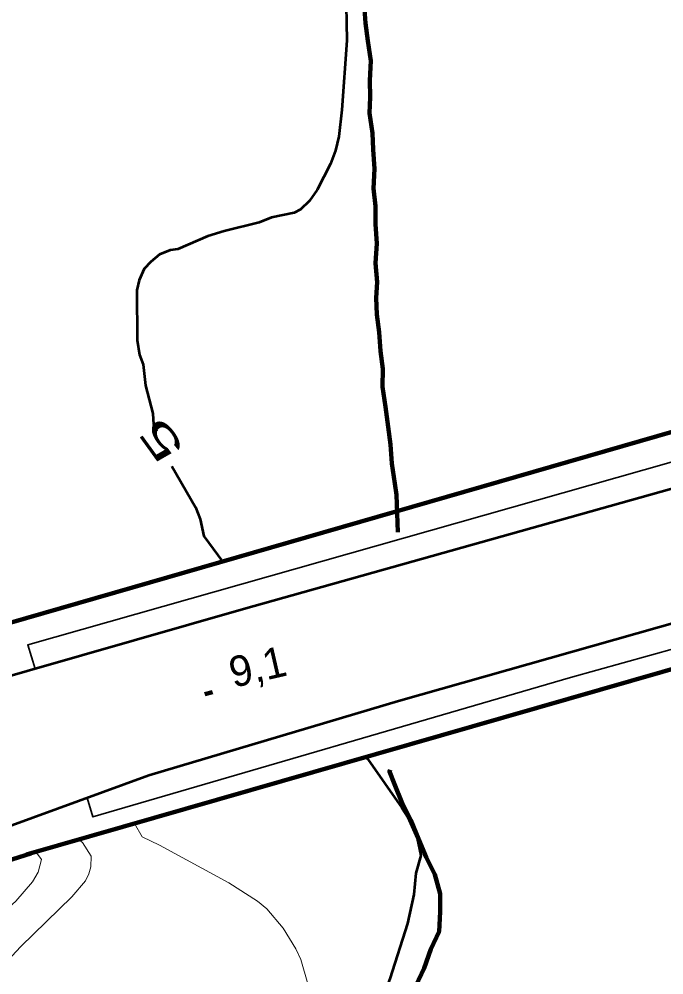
# Model space of a CAD drawing. Extents: x 355726 to 357533, y 5103782 to 5105258.
# Drawn here: x 355942.77 to 355974.39, y 5104736.22 to 5104783.13 of the extents above; entities that cross this region are included whole.
import ezdxf
from ezdxf.enums import TextEntityAlignment as Align

# ---------------------------------------------------------------- set-up
doc = ezdxf.new("R2010")
doc.units = 0
doc.header["$LTSCALE"] = 0.6
doc.linetypes.add('DASH_DOUBLE_DOT', pattern=[9.2, 5, -1.2, 0.3, -1.2, 0.3, -1.2])
doc.linetypes.add('LONG_DASHED', pattern=[7.5, 6, -1.5])
for name, color, linetype, lineweight in [('1', 7, 'LONG_DASHED', 53), ('2', 7, 'LONG_DASHED', 13), ('21', 7, 'LONG_DASHED', 35), ('22', 7, 'Continuous', 13), ('26', 7, 'Continuous', 35), ('3', 7, 'Continuous', 140), ('4', 7, 'DASH_DOUBLE_DOT', 53)]:
    doc.layers.add(name, color=color, linetype=linetype, lineweight=lineweight)

msp = doc.modelspace()

# ---------------------------------------------------------------- linework, layer by layer
at = {"layer": '1', "linetype": 'Continuous'}
for points in [[(355958.79, 5104784.69), (355958.84, 5104782.09), (355958.6, 5104778.68), (355958.44, 5104777.37), (355958.29, 5104776.69), (355958.04, 5104776.03), (355957.39, 5104774.75), (355957.01, 5104774.21), (355956.56, 5104773.79), (355956.26, 5104773.63), (355955.15, 5104773.4), (355954.54, 5104773.16), (355952.82, 5104772.73), (355952.02, 5104772.48), (355950.55, 5104771.84), (355950.17, 5104771.79), (355949.65, 5104771.58), (355949.22, 5104771.23), (355948.9, 5104770.88), (355948.65, 5104770.33), (355948.54, 5104769.83), (355948.56, 5104767.37), (355948.68, 5104766.66), (355948.85, 5104766.18), (355948.96, 5104765.16), (355949.32, 5104763.78), (355949.36, 5104763.24), (355949.5, 5104762.91)], [(355950.25, 5104761.19), (355951.42, 5104759.18), (355951.64, 5104758.59), (355951.82, 5104757.76), (355952.74, 5104756.52)], [(355959.8, 5104746.92), (355959.87, 5104746.82), (355961.54, 5104744.42), (355961.83, 5104743.96), (355962.29, 5104742.93), (355962.46, 5104742.08), (355962.22, 5104741.21), (355962.12, 5104740.17), (355961.81, 5104738.74), (355960.95, 5104736.03), (355958.9, 5104730.7), (355958, 5104728.62), (355957.31, 5104726.71), (355954.66, 5104720.52), (355952.76, 5104716.51), (355945.42, 5104702.5), (355944.3, 5104700.21), (355942.7, 5104697.95), (355940.4, 5104694.49), (355936.33, 5104688.71), (355929.36, 5104678.16), (355926.46, 5104673.32), (355923.67, 5104668.13), (355922.03, 5104664.84)]]:
    msp.add_lwpolyline(points, dxfattribs=at)
at = {"layer": '2', "linetype": 'Continuous'}
for points in [[(355948.42, 5104743.65), (355948.81, 5104743), (355949.66, 5104742.59), (355953.06, 5104740.75), (355954.46, 5104739.84), (355954.91, 5104739.46), (355955.71, 5104738.51), (355956.34, 5104737.51), (355956.59, 5104736.98), (355956.92, 5104735.79)], [(355945.69, 5104742.86), (355945.88, 5104742.72), (355946.3, 5104742.05), (355946.28, 5104741.53), (355946.19, 5104741.18), (355946.02, 5104740.84), (355945.35, 5104740.05), (355942.86, 5104737.62), (355941.76, 5104736.45), (355941.31, 5104735.79), (355940.95, 5104735.11), (355940.71, 5104734.43), (355940.56, 5104733.76), (355940.56, 5104733.15), (355940.71, 5104731.83), (355940.98, 5104730.51), (355941.03, 5104729.87), (355940.98, 5104729.24), (355940.76, 5104728.63), (355940.46, 5104728.05), (355940.03, 5104727.53), (355939, 5104726.44), (355938.37, 5104725.44)], [(355943.59, 5104742.26), (355943.87, 5104741.88), (355943.7, 5104741.26), (355943.42, 5104740.8), (355942.61, 5104739.84), (355941.09, 5104738.5), (355940.68, 5104738.04), (355940.34, 5104737.51), (355939.36, 5104735.7)]]:
    msp.add_lwpolyline(points, dxfattribs=at)
at = {"layer": '21', "linetype": 'Continuous', "lineweight": 53}
for points in [[(355987.34, 5104763.62), (355953.78, 5104754.18), (355940.47, 5104750.37), (355930.38, 5104747.5), (355924.23, 5104745.73), (355919.73, 5104744.44), (355918.12, 5104743.85), (355913.58, 5104742.21), (355909.86, 5104740.86)], [(355976.24, 5104753.88), (355961.38, 5104749.66), (355949.13, 5104746.01), (355941.18, 5104743.12), (355934.64, 5104741.26), (355926.33, 5104738.77), (355925.16, 5104738.42), (355918.32, 5104736.29), (355916.58, 5104735.69), (355910.05, 5104733.44), (355903.04, 5104730.51), (355895.74, 5104726.76)]]:
    msp.add_lwpolyline(points, dxfattribs=at)
at = {"layer": '21', "lineweight": 140}
msp.add_lwpolyline([(355943.34, 5104742.19), (355942.15, 5104741.8), (355940.96, 5104741.42), (355939.78, 5104741.04), (355938.59, 5104740.66)], dxfattribs=at)
at = {"layer": '22', "lineweight": 35}
for points in [[(355943.55, 5104751.25), (355943.19, 5104752.43), (355994.48, 5104767), (355994.84, 5104765.76)], [(355997.86, 5104759.97), (355998.21, 5104758.74), (355969.8, 5104750.82), (355946.39, 5104743.98), (355946.1, 5104744.91)]]:
    msp.add_lwpolyline(points, dxfattribs=at)
at = {"layer": '26', "lineweight": 140}
msp.add_line((355999.28, 5104769.95), (355940.06, 5104752.86), dxfattribs=at)
msp.add_lwpolyline([(355943.13, 5104742.13), (355999.36, 5104758.29), (356002.9, 5104759.34)], dxfattribs=at)
at = {"layer": '3'}
msp.add_line((355951.87, 5104750.01), (355952.26, 5104750.1), dxfattribs=at)
at = {"layer": '4', "linetype": 'Continuous', "lineweight": 90}
for points in [[(355959.69, 5104783.86), (355959.76, 5104782.93), (355959.87, 5104782.07), (355960.01, 5104781.09), (355959.96, 5104780.12), (355959.99, 5104779.3), (355959.95, 5104778.52), (355960.09, 5104777.54), (355960.13, 5104776.73), (355960.19, 5104775.79), (355960.14, 5104774.82), (355960.25, 5104773.96), (355960.24, 5104773.07), (355960.31, 5104772.13), (355960.25, 5104771.16), (355960.32, 5104770.22), (355960.28, 5104769.45), (355960.31, 5104768.63), (355960.42, 5104767.77), (355960.49, 5104766.83), (355960.6, 5104765.97), (355960.59, 5104765.08), (355960.73, 5104764.1), (355960.87, 5104763.12), (355960.98, 5104762.26), (355961.05, 5104761.32), (355961.19, 5104760.34), (355961.28, 5104759.79), (355961.34, 5104757.96)], [(355960.97, 5104746.29), (355960.93, 5104746.21), (355961.17, 5104745.58), (355961.55, 5104744.66), (355961.97, 5104743.82), (355962.35, 5104742.91), (355962.73, 5104742), (355963.16, 5104741.16), (355963.42, 5104740.21), (355963.41, 5104739.32), (355963.36, 5104738.35), (355962.96, 5104737.48), (355962.63, 5104736.56), (355962.23, 5104735.69)]]:
    msp.add_lwpolyline(points, dxfattribs=at)

# ---------------------------------------------------------------- texts
at = {"layer": '1', "width": 1.85}
msp.add_text('5', height=1.5, rotation=125.942, dxfattribs=at).set_placement((355950.331, 5104762.89), align=Align.CENTER)
at = {"layer": '3'}
msp.add_text('9,1    ', height=1.5, rotation=12.962, dxfattribs=at).set_placement((355953.27, 5104750.31))

doc.saveas('drawing.dxf')
